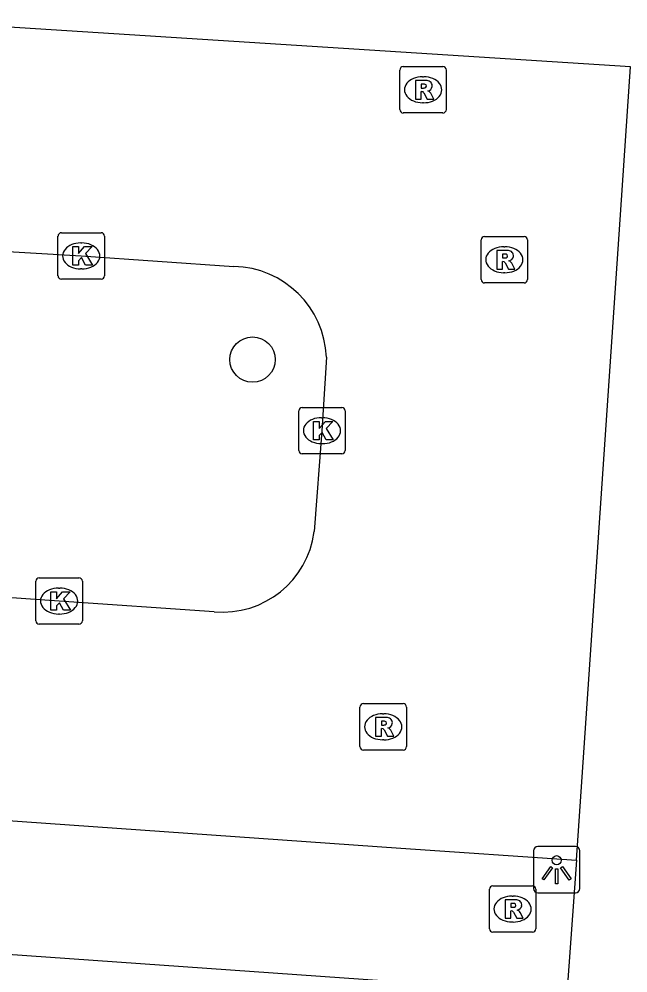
# Model space of a CAD drawing. Extents: x 161848 to 162726, y 385382 to 386521.
# Drawn here: x 162178.88 to 162191.98, y 386056.83 to 386077.37 of the extents above; entities that cross this region are included whole.
import ezdxf

# ---------------------------------------------------------------- set-up
doc = ezdxf.new("R2010")
doc.units = 0
for name, color, linetype in [('IMGEO_Boom', 7, 'Continuous'), ('IMGEO_Kolk', 7, 'Continuous'), ('IMGEO_Lichtpunt', 7, 'Continuous'), ('IMGEO_Rioolput', 7, 'Continuous'), ('IMGEO_Voetpad_open', 7, 'Continuous')]:
    doc.layers.add(name, color=color, linetype=linetype)

msp = doc.modelspace()

# ---------------------------------------------------------------- linework, layer by layer
at = {"layer": 'IMGEO_Boom'}
msp.add_circle((162183.905, 386070.038), 0.489, dxfattribs=at)
at = {"layer": 'IMGEO_Kolk'}
for p, q in [((162179.717, 386071.845), (162179.717, 386072.697)), ((162179.792, 386072.771), (162180.644, 386072.771)), ((162180.718, 386072.697), (162180.718, 386071.845)), ((162180.205, 386072.551), (162180.23, 386072.551)), ((162180.228, 386071.991), (162180.203, 386071.991)), ((162180.644, 386071.771), (162179.792, 386071.771)), ((162184.973, 386069.007), (162185.825, 386069.007)), ((162184.898, 386068.081), (162184.898, 386068.933)), ((162185.386, 386068.787), (162185.411, 386068.787)), ((162185.899, 386068.933), (162185.899, 386068.081)), ((162185.409, 386068.227), (162185.384, 386068.227)), ((162185.825, 386068.007), (162184.973, 386068.007)), ((162179.24, 386064.411), (162179.24, 386065.263)), ((162179.315, 386065.337), (162180.167, 386065.337)), ((162180.241, 386065.263), (162180.241, 386064.411)), ((162179.728, 386065.117), (162179.753, 386065.117)), ((162179.751, 386064.557), (162179.726, 386064.557)), ((162180.167, 386064.337), (162179.315, 386064.337))]:
    msp.add_line(p, q, dxfattribs=at)
for points in [[(162179.717, 386071.845), (162179.717, 386072.697)], [(162179.792, 386072.771), (162180.644, 386072.771)], [(162180.718, 386072.697), (162180.718, 386071.845)], [(162180.038, 386072.471), (162180.161, 386072.471), (162180.161, 386072.32), (162180.291, 386072.471), (162180.455, 386072.471), (162180.309, 386072.32), (162180.462, 386072.071), (162180.31, 386072.071), (162180.225, 386072.235), (162180.161, 386072.168), (162180.161, 386072.071), (162180.038, 386072.071), (162180.038, 386072.471)], [(162180.644, 386071.771), (162179.792, 386071.771)], [(162184.973, 386069.007), (162185.825, 386069.007)], [(162184.898, 386068.081), (162184.898, 386068.933)], [(162185.899, 386068.933), (162185.899, 386068.081)], [(162185.219, 386068.707), (162185.342, 386068.707), (162185.342, 386068.556), (162185.472, 386068.707), (162185.636, 386068.707), (162185.49, 386068.556), (162185.643, 386068.307), (162185.491, 386068.307), (162185.406, 386068.471), (162185.342, 386068.404), (162185.342, 386068.307), (162185.219, 386068.307), (162185.219, 386068.707)], [(162185.825, 386068.007), (162184.973, 386068.007)], [(162179.24, 386064.411), (162179.24, 386065.263)], [(162179.315, 386065.337), (162180.167, 386065.337)], [(162180.241, 386065.263), (162180.241, 386064.411)], [(162179.561, 386065.037), (162179.684, 386065.037), (162179.684, 386064.886), (162179.814, 386065.037), (162179.978, 386065.037), (162179.832, 386064.886), (162179.985, 386064.637), (162179.833, 386064.637), (162179.748, 386064.801), (162179.684, 386064.734), (162179.684, 386064.637), (162179.561, 386064.637), (162179.561, 386065.037)], [(162180.167, 386064.337), (162179.315, 386064.337)]]:
    msp.add_lwpolyline(points, dxfattribs=at)
for centre, start, end in [((162179.794, 386072.695), 91.552, 178.448), ((162179.794, 386072.695), 91.552, 178.448), ((162180.642, 386072.695), 1.552, 88.448), ((162180.642, 386072.695), 1.552, 88.448), ((162179.794, 386071.847), 181.552, 268.448), ((162179.794, 386071.847), 181.552, 268.448), ((162180.642, 386071.847), 271.552, 358.448), ((162180.642, 386071.847), 271.552, 358.448), ((162184.975, 386068.931), 91.552, 178.448), ((162184.975, 386068.931), 91.552, 178.448), ((162185.823, 386068.931), 1.552, 88.448), ((162185.823, 386068.931), 1.552, 88.448), ((162184.975, 386068.083), 181.552, 268.448), ((162184.975, 386068.083), 181.552, 268.448), ((162185.823, 386068.083), 271.552, 358.448), ((162185.823, 386068.083), 271.552, 358.448), ((162179.317, 386065.261), 91.552, 178.448), ((162179.317, 386065.261), 91.552, 178.448), ((162180.165, 386065.261), 1.552, 88.448), ((162180.165, 386065.261), 1.552, 88.448), ((162179.317, 386064.413), 181.552, 268.448), ((162179.317, 386064.413), 181.552, 268.448), ((162180.165, 386064.413), 271.552, 358.448), ((162180.165, 386064.413), 271.552, 358.448)]:
    msp.add_arc(centre, 0.0765, start, end, dxfattribs=at)
for centre, major_axis, ratio, start_param, end_param in [((162180.204, 386072.271), (-0.387, 0.002), 0.722429, 4.712389, 7.853982), ((162180.229, 386072.271), (-0.39, 0.002), 0.717154, 1.570796, 4.712389), ((162185.385, 386068.507), (-0.387, 0.002), 0.722429, 4.712389, 7.853982), ((162185.41, 386068.507), (-0.39, 0.002), 0.717154, 1.570796, 4.712389), ((162179.727, 386064.837), (-0.387, 0.002), 0.722429, 4.712389, 7.853982), ((162179.752, 386064.837), (-0.39, 0.002), 0.717154, 1.570796, 4.712389)]:
    msp.add_ellipse(centre, major_axis=major_axis, ratio=ratio, start_param=start_param, end_param=end_param, dxfattribs=at)
at = {"layer": 'IMGEO_Lichtpunt'}
for p, q in [((162190.853, 386059.55), (162190.045, 386059.55)), ((162190.853, 386059.55), (162190.045, 386059.55)), ((162189.951, 386059.455), (162189.951, 386058.648)), ((162189.951, 386059.455), (162189.951, 386058.648)), ((162190.947, 386058.648), (162190.947, 386059.455)), ((162190.947, 386058.648), (162190.947, 386059.455)), ((162190.045, 386058.554), (162190.853, 386058.554)), ((162190.045, 386058.554), (162190.853, 386058.554))]:
    msp.add_line(p, q, dxfattribs=at)
for points in [[(162190.325, 386059.119), (162190.364, 386059.091), (162190.176, 386058.829), (162190.138, 386058.856), (162190.325, 386059.119)], [(162190.537, 386059.091), (162190.575, 386059.118), (162190.762, 386058.856), (162190.723, 386058.828), (162190.537, 386059.091)], [(162190.427, 386059.071), (162190.474, 386059.071), (162190.474, 386058.749), (162190.427, 386058.749), (162190.427, 386059.071)]]:
    msp.add_lwpolyline(points, dxfattribs=at)
msp.add_circle((162190.45, 386059.253), 0.0994, dxfattribs=at)
for centre, start, end in [((162190.045, 386059.455), 90, 180), ((162190.045, 386059.455), 90, 180), ((162190.853, 386059.455), 0, 90), ((162190.853, 386059.455), 0, 90), ((162190.045, 386058.648), 180, 270), ((162190.045, 386058.648), 180, 270), ((162190.853, 386058.648), 270, 0), ((162190.853, 386058.648), 270, 360)]:
    msp.add_arc(centre, 0.0946, start, end, dxfattribs=at)
at = {"layer": 'IMGEO_Rioolput'}
for p, q in [((162187.15, 386076.35), (162188.002, 386076.35)), ((162187.075, 386075.424), (162187.075, 386076.276)), ((162188.076, 386076.276), (162188.076, 386075.424)), ((162187.563, 386076.13), (162187.588, 386076.13)), ((162187.586, 386075.57), (162187.561, 386075.57)), ((162188.002, 386075.35), (162187.15, 386075.35)), ((162188.898, 386072.689), (162189.75, 386072.689)), ((162188.823, 386071.763), (162188.823, 386072.615)), ((162189.311, 386072.469), (162189.336, 386072.469)), ((162189.824, 386072.615), (162189.824, 386071.763)), ((162189.334, 386071.909), (162189.309, 386071.909)), ((162189.75, 386071.689), (162188.898, 386071.689)), ((162186.292, 386062.628), (162187.144, 386062.628)), ((162186.217, 386061.702), (162186.217, 386062.554)), ((162186.705, 386062.408), (162186.73, 386062.408)), ((162187.218, 386062.554), (162187.218, 386061.702)), ((162186.728, 386061.848), (162186.703, 386061.848)), ((162187.144, 386061.628), (162186.292, 386061.628)), ((162189.077, 386058.703), (162189.929, 386058.703)), ((162189.002, 386057.777), (162189.002, 386058.629)), ((162189.49, 386058.483), (162189.515, 386058.483)), ((162190.003, 386058.629), (162190.003, 386057.777)), ((162189.513, 386057.923), (162189.488, 386057.923)), ((162189.929, 386057.703), (162189.077, 386057.703))]:
    msp.add_line(p, q, dxfattribs=at)
for points in [[(162187.15, 386076.35), (162188.002, 386076.35)], [(162187.075, 386075.424), (162187.075, 386076.276)], [(162188.076, 386076.276), (162188.076, 386075.424)], [(162187.664, 386076.048), (162187.412, 386076.05), (162187.412, 386075.65)], [(162187.59, 386075.969), (162187.536, 386075.969), (162187.536, 386075.888)], [(162187.412, 386075.65), (162187.536, 386075.65), (162187.536, 386075.812), (162187.547, 386075.812)], [(162187.536, 386075.888), (162187.588, 386075.888)], [(162187.594, 386075.783), (162187.665, 386075.65), (162187.805, 386075.65), (162187.74, 386075.776)], [(162188.002, 386075.35), (162187.15, 386075.35)], [(162188.898, 386072.689), (162189.75, 386072.689)], [(162188.823, 386071.763), (162188.823, 386072.615)], [(162189.824, 386072.615), (162189.824, 386071.763)], [(162189.412, 386072.387), (162189.16, 386072.389), (162189.16, 386071.989)], [(162189.338, 386072.308), (162189.284, 386072.308), (162189.284, 386072.227)], [(162189.16, 386071.989), (162189.284, 386071.989), (162189.284, 386072.151), (162189.295, 386072.151)], [(162189.284, 386072.227), (162189.336, 386072.227)], [(162189.342, 386072.122), (162189.413, 386071.989), (162189.553, 386071.989), (162189.488, 386072.115)], [(162189.75, 386071.689), (162188.898, 386071.689)], [(162186.292, 386062.628), (162187.144, 386062.628)], [(162186.217, 386061.702), (162186.217, 386062.554)], [(162187.218, 386062.554), (162187.218, 386061.702)], [(162186.806, 386062.326), (162186.554, 386062.328), (162186.554, 386061.928)], [(162186.732, 386062.247), (162186.678, 386062.247), (162186.678, 386062.166)], [(162186.678, 386062.166), (162186.73, 386062.166)], [(162186.554, 386061.928), (162186.678, 386061.928), (162186.678, 386062.09), (162186.689, 386062.09)], [(162186.736, 386062.061), (162186.807, 386061.928), (162186.947, 386061.928), (162186.882, 386062.054)], [(162187.144, 386061.628), (162186.292, 386061.628)], [(162189.077, 386058.703), (162189.929, 386058.703)], [(162189.002, 386057.777), (162189.002, 386058.629)], [(162190.003, 386058.629), (162190.003, 386057.777)], [(162189.591, 386058.401), (162189.339, 386058.403), (162189.339, 386058.003)], [(162189.517, 386058.322), (162189.463, 386058.322), (162189.463, 386058.241)], [(162189.339, 386058.003), (162189.463, 386058.003), (162189.463, 386058.165), (162189.474, 386058.165)], [(162189.463, 386058.241), (162189.515, 386058.241)], [(162189.521, 386058.136), (162189.592, 386058.003), (162189.732, 386058.003), (162189.667, 386058.129)], [(162189.929, 386057.703), (162189.077, 386057.703)]]:
    msp.add_lwpolyline(points, dxfattribs=at)
for centre, radius, start, end in [((162187.152, 386076.274), 0.0765, 91.552, 178.448), ((162187.152, 386076.274), 0.0765, 91.552, 178.448), ((162188, 386076.274), 0.0765, 1.552, 88.448), ((162188, 386076.274), 0.0765, 1.552, 88.448), ((162187.596, 386075.873), 0.0964, 77.0061, 93.1865), ((162187.61, 386075.93), 0.0378, 276.6634, 79.6772), ((162187.663, 386075.938), 0.109, 350.3612, 89.416), ((162187.546, 386075.759), 0.0533, 26.0293, 88.6989), ((162187.572, 386076.077), 0.19, 274.7715, 282.9687), ((162187.661, 386075.938), 0.112, 277.5842, 350.9817), ((162187.645, 386075.723), 0.108, 29.5134, 73.7905), ((162187.152, 386075.426), 0.0765, 181.552, 268.448), ((162187.152, 386075.426), 0.0765, 181.552, 268.448), ((162188, 386075.426), 0.0765, 271.552, 358.448), ((162188, 386075.426), 0.0765, 271.552, 358.448), ((162188.9, 386072.613), 0.0765, 91.552, 178.448), ((162188.9, 386072.613), 0.0765, 91.552, 178.448), ((162189.748, 386072.613), 0.0765, 1.552, 88.448), ((162189.748, 386072.613), 0.0765, 1.552, 88.448), ((162189.32, 386072.416), 0.19, 274.7715, 282.9687), ((162189.344, 386072.212), 0.0964, 77.0061, 93.1865), ((162189.358, 386072.269), 0.0378, 276.6634, 79.6772), ((162189.411, 386072.277), 0.109, 350.3612, 89.416), ((162189.409, 386072.277), 0.112, 277.5842, 350.9817), ((162189.294, 386072.098), 0.0533, 26.0293, 88.6989), ((162189.393, 386072.062), 0.108, 29.5134, 73.7905), ((162188.9, 386071.765), 0.0765, 181.552, 268.448), ((162188.9, 386071.765), 0.0765, 181.552, 268.448), ((162189.748, 386071.765), 0.0765, 271.552, 358.448), ((162189.748, 386071.765), 0.0765, 271.552, 358.448), ((162186.294, 386062.552), 0.0765, 91.552, 178.448), ((162186.294, 386062.552), 0.0765, 91.552, 178.448), ((162187.142, 386062.552), 0.0765, 1.552, 88.448), ((162187.142, 386062.552), 0.0765, 1.552, 88.448), ((162186.714, 386062.355), 0.19, 274.7715, 282.9687), ((162186.738, 386062.151), 0.0964, 77.0061, 93.1865), ((162186.752, 386062.208), 0.0378, 276.6634, 79.6772), ((162186.805, 386062.216), 0.109, 350.3612, 89.416), ((162186.803, 386062.216), 0.112, 277.5842, 350.9817), ((162186.688, 386062.037), 0.0533, 26.0293, 88.6989), ((162186.787, 386062.001), 0.108, 29.5134, 73.7905), ((162186.294, 386061.704), 0.0765, 181.552, 268.448), ((162186.294, 386061.704), 0.0765, 181.552, 268.448), ((162187.142, 386061.704), 0.0765, 271.552, 358.448), ((162187.142, 386061.704), 0.0765, 271.552, 358.448), ((162189.079, 386058.627), 0.0765, 91.552, 178.448), ((162189.079, 386058.627), 0.0765, 91.552, 178.448), ((162189.927, 386058.627), 0.0765, 1.552, 88.448), ((162189.927, 386058.627), 0.0765, 1.552, 88.448), ((162189.523, 386058.226), 0.0964, 77.0061, 93.1865), ((162189.537, 386058.283), 0.0378, 276.6634, 79.6772), ((162189.59, 386058.291), 0.109, 350.3612, 89.416), ((162189.588, 386058.291), 0.112, 277.5842, 350.9817), ((162189.473, 386058.112), 0.0533, 26.0293, 88.6989), ((162189.499, 386058.43), 0.19, 274.7715, 282.9687), ((162189.572, 386058.076), 0.108, 29.5134, 73.7905), ((162189.079, 386057.779), 0.0765, 181.552, 268.448), ((162189.079, 386057.779), 0.0765, 181.552, 268.448), ((162189.927, 386057.779), 0.0765, 271.552, 358.448), ((162189.927, 386057.779), 0.0765, 271.552, 358.448)]:
    msp.add_arc(centre, radius, start, end, dxfattribs=at)
for centre, major_axis, ratio, start_param, end_param in [((162187.562, 386075.85), (-0.387, 0.002), 0.722429, 4.712389, 7.853982), ((162187.587, 386075.85), (-0.39, 0.002), 0.717154, 1.570796, 4.712389), ((162189.31, 386072.189), (-0.387, 0.002), 0.722429, 4.712389, 7.853982), ((162189.335, 386072.189), (-0.39, 0.002), 0.717154, 1.570796, 4.712389), ((162186.704, 386062.128), (-0.387, 0.002), 0.722429, 4.712389, 7.853982), ((162186.729, 386062.128), (-0.39, 0.002), 0.717154, 1.570796, 4.712389), ((162189.489, 386058.203), (-0.387, 0.002), 0.722429, 4.712389, 7.853982), ((162189.514, 386058.203), (-0.39, 0.002), 0.717154, 1.570796, 4.712389)]:
    msp.add_ellipse(centre, major_axis=major_axis, ratio=ratio, start_param=start_param, end_param=end_param, dxfattribs=at)
at = {"layer": 'IMGEO_Voetpad_open'}
for points in [[(162192.038, 386076.345), (162175.968, 386077.373)], [(162190.876, 386059.258), (162191.829, 386073.266), (162192.038, 386076.345)], [(162176.695, 386072.483), (162180.218, 386072.271), (162183.5, 386072.044)], [(162185.496, 386070.09), (162185.399, 386068.507), (162185.233, 386066.332)], [(162183.08, 386064.605), (162179.741, 386064.837), (162176.969, 386065.029), (162175.937, 386065.103)], [(162172.825, 386060.519), (162187.098, 386059.512), (162190.876, 386059.258)], [(162190.876, 386059.258), (162190.669, 386056.376), (162170.779, 386057.776)]]:
    msp.add_lwpolyline(points, dxfattribs=at)
for centre, radius, start, end in [((162183.458, 386070.004), 2.04, 2.4025, 88.8159), ((162183.256, 386066.592), 1.994, 264.9465, 352.5223)]:
    msp.add_arc(centre, radius, start, end, dxfattribs=at)

doc.saveas('drawing.dxf')
